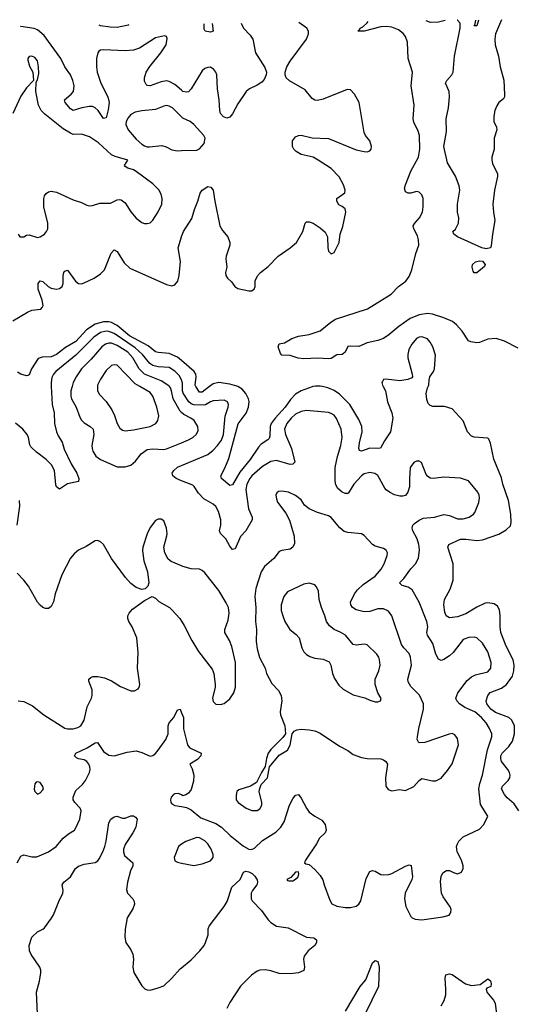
# Model space of a CAD drawing. Header units: inches. Extents: x 1771504 to 1971212, y 471788 to 643615.
# Tile 283 of 587: x 1818821 to 1822444, y 635501 to 642673. Entities that reach past the tile are written whole.
import ezdxf

# ---------------------------------------------------------------- set-up
doc = ezdxf.new("R2010")
doc.units = ezdxf.units.IN
doc.header["$MEASUREMENT"] = 0
for name, color, linetype in [('B8613', 7, 'Continuous'), ('B8614', 7, 'Continuous'), ('B8623', 7, 'Continuous'), ('B8624', 7, 'Continuous')]:
    doc.layers.add(name, color=color, linetype=linetype)

msp = doc.modelspace()

# ---------------------------------------------------------------- linework, layer by layer
at = {"layer": 'B8613', "color": 5}
for points, elevation in [([(1819051, 640000), (1819058, 639870), (1819071, 639810), (1819075, 639730), (1819088.6, 639670), (1819100.6, 639640.6), (1819130, 639595.5), (1819144.2, 639544.2), (1819196.4, 639436.4), (1819236.5, 639370), (1819250.5, 639329.5), (1819250, 639309.4), (1819170, 639291.6), (1819110, 639252.7), (1819090, 639268.7), (1819084.4, 639284.4), (1819073.3, 639390), (1819051.5, 639430), (1819013, 639470), (1818943.5, 639523.5), (1818902.4, 639562.4), (1818895.2, 639575.2), (1818884, 639630), (1818875.4, 639650), (1818843.6, 639690), (1818790, 639733.6)], 440), ([(1819202.8, 640000), (1819194.5, 639970), (1819192.9, 639930), (1819198, 639910), (1819231.1, 639850), (1819257.7, 639777.7), (1819270, 639755.8), (1819290, 639736.5), (1819335.3, 639710), (1819355.5, 639690), (1819361.8, 639650), (1819346.4, 639570), (1819348.2, 639550), (1819353.8, 639530), (1819374.4, 639494.4), (1819408.2, 639470), (1819530, 639415.2), (1819590, 639415.6), (1819630, 639428.8), (1819663.2, 639456.8), (1819706.2, 639510), (1819750, 639540.6), (1819790, 639545.7), (1819870, 639542.2), (1819890, 639545.5), (1820000, 639590.6)], 460), ([(1819388.3, 640000), (1819388.5, 639968.5), (1819402, 639942), (1819450.9, 639890.9), (1819492.6, 639830), (1819511.3, 639790), (1819530.2, 639730.2), (1819550, 639698.4), (1819570, 639683.7), (1819590, 639678.9), (1819650, 639685.8), (1819770, 639710.2), (1819811.8, 639730), (1819827.4, 639752.6), (1819833.9, 639786.1), (1819819.8, 639850), (1819789.8, 639930), (1819770, 639956.5), (1819696.1, 640000)], 480), ([(1820000, 639811.8), (1819990, 639821.6), (1819937.3, 639910), (1819926.2, 639970), (1819919, 639990), (1819911.1, 640000)], 460), ([(1820000, 639313.7), (1819959.6, 639330), (1819935.8, 639350), (1819931.3, 639370), (1819942.4, 639390), (1819970, 639412.4), (1820000, 639425.2)], 440), ([(1818803.5, 638990), (1818822.4, 639130), (1818819.6, 639170)], 460), ([(1820000, 638693.8), (1819924.8, 638724.8), (1819902, 638742), (1819878.4, 638790), (1819869.6, 638830), (1819892.1, 638912.1), (1819894.5, 638930), (1819889.4, 638970), (1819870, 639022), (1819850, 639035.3), (1819830, 639034), (1819810, 639024), (1819770, 638973.2), (1819750, 638928.7), (1819718.4, 638830), (1819716.1, 638803.9), (1819724.9, 638730), (1819750.4, 638650), (1819760.5, 638570), (1819753.2, 638546.8), (1819734, 638526), (1819710, 638521.2), (1819670, 638536), (1819630, 638566), (1819592, 638610), (1819490, 638747), (1819430, 638849), (1819410, 638869), (1819390, 638879), (1819370, 638877.2), (1819304.2, 638835.8), (1819250, 638808.2), (1819217.5, 638782.5), (1819190, 638749.6), (1819126.9, 638630), (1819079.6, 638490), (1819067.4, 638432.6), (1819050, 638397.2), (1819030, 638383.7), (1819010, 638384.5), (1818990, 638392), (1818970, 638407), (1818949.6, 638430), (1818885.9, 638545.9), (1818851.1, 638591.1), (1818801.7, 638641.7)], 460), ([(1818809.7, 637710.3), (1818850, 637705.3), (1818914.7, 637674.7), (1818997.1, 637610), (1819150, 637512.9), (1819170, 637506.7), (1819210, 637506.7), (1819244.2, 637515.8), (1819266, 637530), (1819290, 637570.7), (1819313.1, 637666.9), (1819344.2, 637730), (1819349.7, 637750), (1819349.7, 637790), (1819324.8, 637855.2), (1819323.7, 637870), (1819338.3, 637881.7), (1819352.7, 637887.3), (1819390, 637889.1), (1819439.5, 637879.5), (1819490, 637856.5), (1819555.3, 637815.3), (1819630, 637784.6), (1819656.2, 637783.8), (1819682.7, 637797.3), (1819691.1, 637808.9), (1819695.8, 637830), (1819679.1, 637950), (1819682.5, 638062.5), (1819673, 638170), (1819639.5, 638250), (1819616.2, 638290), (1819609.6, 638310), (1819609.6, 638330), (1819617, 638350), (1819642.3, 638377.7), (1819730, 638441), (1819786, 638470), (1819810, 638458), (1819834, 638434), (1819911, 638390), (1819930, 638374.8), (1819988, 638310), (1820000, 638290.4)], 460), ([(1818802, 636530), (1818830, 636580.5), (1818850, 636588.5), (1818910, 636573.6), (1818945.3, 636574.7), (1819030, 636611.6), (1819086.3, 636650), (1819138, 636710), (1819177.4, 636742.6), (1819220.4, 636770), (1819230, 636786), (1819257.7, 636850), (1819269.7, 636910), (1819261.1, 636930), (1819221.7, 636970), (1819211, 636990), (1819209.8, 637010.2), (1819230, 637057.6), (1819277.9, 637102.1), (1819299.8, 637130), (1819329.8, 637190), (1819333.2, 637210), (1819332.2, 637230), (1819325, 637250), (1819310, 637269.8), (1819290, 637280.7), (1819248.4, 637288.4), (1819235.6, 637295.6), (1819220.7, 637310), (1819229.2, 637330), (1819311.9, 637368.1), (1819370, 637406.3), (1819386.7, 637406.7), (1819430, 637341.3), (1819470, 637316.4), (1819510, 637310.6), (1819603.9, 637336.1), (1819670, 637346), (1819710, 637335.5), (1819770, 637308.2), (1819790, 637313), (1819810, 637328.2), (1819830, 637352.4), (1819885.4, 637430), (1819901.5, 637470), (1819903, 637530), (1819909.6, 637550), (1819943, 637590), (1819970, 637646), (1819990, 637651), (1820000, 637624.7)], 440), ([(1820000, 637026.5), (1819995.3, 637030), (1819975.4, 637035.4), (1819950, 637034.5), (1819941.6, 637030), (1819923.1, 637010), (1819918.7, 636990), (1819922.4, 636970), (1819930, 636961.6), (1819950, 636948.9), (1820000, 636940.6)], 440), ([(1818949.7, 635430.3), (1818942.5, 635590), (1818964.1, 635670), (1818974.8, 635730), (1818974, 635750), (1818968, 635770), (1818904.2, 635864.2), (1818891.8, 635890), (1818889.6, 635930), (1818909.5, 635990), (1818950, 636028), (1818990, 636048), (1819001.5, 636058.6), (1819052.9, 636127.1), (1819067.8, 636152.2), (1819106.2, 636250), (1819135.8, 636310), (1819136.9, 636330), (1819129.6, 636370), (1819141.6, 636390), (1819192, 636428), (1819227.1, 636490), (1819250, 636506.7), (1819290, 636520.7), (1819370, 636532.4), (1819390, 636546.3), (1819399.9, 636560.1), (1819426.5, 636610), (1819440.5, 636650), (1819450.5, 636690), (1819470, 636822.8), (1819483.5, 636850), (1819510, 636866.7), (1819528.7, 636870), (1819570, 636856.9), (1819590, 636856.9), (1819630, 636873.2), (1819650, 636873.2), (1819664.7, 636864.7), (1819675.6, 636850), (1819665.5, 636790), (1819645.2, 636750), (1819590, 636665.4), (1819576.8, 636630), (1819576.3, 636610), (1819585.3, 636585.3), (1819643.6, 636530), (1819643.9, 636510), (1819627.5, 636472.5), (1819604.9, 636390), (1819597.7, 636337.7), (1819606, 636310), (1819644.2, 636270), (1819654.4, 636250), (1819656.4, 636230), (1819644, 636196), (1819603.6, 636130), (1819588.9, 636048.9), (1819585.5, 635990), (1819594.6, 635950), (1819630, 635898), (1819645.4, 635865.4), (1819650.2, 635830), (1819643.9, 635770), (1819651.3, 635731.3), (1819710, 635636), (1819732.8, 635612.8), (1819750, 635604.9), (1819770, 635604.4), (1819830, 635619.5), (1819870, 635635.8), (1819929.7, 635690), (1819990, 635758.4), (1820000, 635766.6)], 420), ([(1820000, 636666.3), (1819976.3, 636650), (1819944.9, 636570), (1819950, 636544.7), (1819970, 636534.8), (1820000, 636528.7)], 440)]:
    msp.add_lwpolyline(points, dxfattribs=dict(at, elevation=elevation))
at = {"layer": 'B8613', "color": 5, "elevation": 460}
msp.add_lwpolyline([(1818950, 637122), (1818941, 637119), (1818930, 637106), (1818926.8, 637066.8), (1818932, 637050), (1818950, 637032), (1818970, 637042), (1818990, 637062), (1818993.2, 637070), (1818990, 637086), (1818970, 637115.3)], close=True, dxfattribs=at)
at = {"layer": 'B8614', "color": 5}
for points, elevation in [([(1820000, 642159), (1819950, 642201), (1819910, 642223.2), (1819890, 642226.2), (1819850, 642221.1), (1819770, 642191.6), (1819750, 642192.1), (1819741.2, 642201.2), (1819730, 642223.7), (1819728.7, 642248.7), (1819741.9, 642290), (1819768, 642332), (1819849.8, 642430), (1819887.1, 642490), (1819894.5, 642534.5), (1819889.5, 642549.5), (1819875.3, 642555.3), (1819810, 642540.8), (1819693.8, 642466.2), (1819650, 642450.4), (1819590, 642445.8), (1819430, 642453.8), (1819409.6, 642450.4), (1819397.9, 642442.1), (1819388.9, 642430), (1819381.3, 642390), (1819380.3, 642330), (1819385.5, 642290), (1819410.6, 642210.6), (1819462, 642110), (1819472, 642070), (1819465, 642015), (1819450, 641957.2), (1819430, 641952), (1819391.7, 642010), (1819370, 642029.8), (1819350, 642039.1), (1819330, 642040.6), (1819274, 642030), (1819210, 642010.8), (1819190, 642022.7), (1819151.8, 642070), (1819147.1, 642090), (1819194.8, 642130), (1819211.9, 642150), (1819216.7, 642190), (1819207.4, 642230), (1819190, 642269.8), (1819148.9, 642328.9), (1819121.7, 642390), (1818998.3, 642558.3), (1818950, 642599), (1818927.2, 642607.2), (1818830, 642623.2), (1818827.1, 642624.8)], 420), ([(1819616.3, 642635.6), (1819610, 642631.7), (1819530, 642616.2), (1819478.6, 642618.6), (1819410, 642628.2), (1819399.5, 642632.6)], 380), ([(1818811, 641110), (1818822, 641090), (1818850, 641090.8), (1818870, 641102), (1818890, 641105.5), (1818950, 641084.9), (1818970, 641090.7), (1819001.2, 641110), (1819017.2, 641130), (1819026, 641150), (1819026.6, 641190), (1818995.6, 641310), (1818997.6, 641370), (1819002, 641390), (1819013.3, 641406.7), (1819030, 641418), (1819050, 641423.1), (1819090, 641417.4), (1819210, 641359.6), (1819270, 641341.3), (1819310, 641320.4), (1819330, 641317.1), (1819350, 641318), (1819404.5, 641335.5), (1819482.7, 641337.3), (1819530, 641359.5), (1819550, 641363.1), (1819559.9, 641359.9), (1819590, 641339.1), (1819630, 641273.4), (1819670, 641227.7), (1819710, 641196.3), (1819730, 641187.3), (1819750, 641187.3), (1819770, 641194), (1819790, 641213.4), (1819830, 641273.4), (1819855.4, 641330), (1819858.9, 641370), (1819850, 641401.2), (1819833.7, 641433.7), (1819790, 641476.9), (1819670, 641567), (1819650, 641578), (1819608.7, 641590), (1819590, 641604), (1819585.2, 641610), (1819609, 641650), (1819516.5, 641676.5), (1819489.4, 641689.4), (1819395.7, 641775.7), (1819330, 641818.4), (1819270, 641838.9), (1819210, 641836.8), (1819190, 641846.6), (1819138.6, 641878.6), (1819004.2, 641984.2), (1818977.3, 642010), (1818956.9, 642050), (1818939.5, 642150), (1818942, 642218), (1818950, 642234), (1818960.2, 642279.8), (1818958.4, 642330), (1818950, 642372.7), (1818930, 642396.2), (1818910, 642406), (1818890, 642404), (1818880.7, 642390), (1818881.4, 642378.6), (1818893.2, 642333.2), (1818916, 642290), (1818922, 642230), (1818870, 642175.3), (1818830, 642115.3), (1818770, 641989.5)], 440), ([(1820000, 641965.9), (1819933, 642030), (1819910, 642042.6), (1819890, 642046.6), (1819870, 642042), (1819810, 642017.2), (1819710.2, 642009.8), (1819660.9, 641999.1), (1819630, 641982.4), (1819610, 641958.4), (1819595.6, 641930), (1819592.7, 641910), (1819610.3, 641870), (1819670, 641802.4), (1819710, 641764.9), (1819730, 641753), (1819750, 641745.5), (1819765.8, 641745.8), (1819856.7, 641756.7), (1819887.5, 641747.5), (1819930, 641725.7), (1819970, 641718.3), (1820000, 641719.2)], 440), ([(1818770, 640479.5), (1818876.8, 640543.2), (1818910, 640556.3), (1818974.9, 640565.1), (1818984.9, 640575.1), (1818990.8, 640590), (1818985, 640630), (1818955.4, 640710), (1818956.2, 640750), (1818969.7, 640770.3), (1818990, 640764.4), (1819028.6, 640728.6), (1819050, 640716.5), (1819089.7, 640710.3), (1819110, 640713.7), (1819130, 640728.4), (1819137.6, 640750), (1819138.5, 640810), (1819143.5, 640830), (1819150, 640842), (1819170, 640848), (1819227.2, 640767.2), (1819250, 640750.2), (1819270, 640749.3), (1819290, 640755.2), (1819362.4, 640790), (1819410, 640820.3), (1819438.7, 640850), (1819488.2, 640971.8), (1819510, 640996.3), (1819530, 640984), (1819580.7, 640900.7), (1819623, 640863), (1819890, 640743.1), (1819930, 640734.9), (1819950, 640741.3), (1819972.3, 640767.7), (1819982.4, 640810), (1819991.6, 640911.6), (1819975.6, 641010), (1819999.1, 641090), (1820000, 641092.4)], 420), ([(1820000, 640189), (1819970, 640214.8), (1819910, 640239.9), (1819830, 640247.3), (1819810, 640253.9), (1819756.9, 640296.8), (1819621.3, 640370), (1819530, 640444.8), (1819490, 640467.3), (1819470, 640472.2), (1819430, 640472.8), (1819370, 640454.9), (1819306.8, 640413.2), (1819230, 640329.6), (1819154, 640286), (1819090, 640232.7), (1819050, 640217), (1818984.8, 640215.2), (1818956.5, 640203.5), (1818908, 640130), (1818890, 640085.2), (1818879.5, 640080.5), (1818870, 640078.4), (1818829.2, 640090), (1818805.6, 640105.6)], 420), ([(1820000, 640050.3), (1819981.3, 640081.3), (1819950, 640113.4), (1819910, 640139.3), (1819830, 640144.2), (1819790, 640154.6), (1819768.7, 640168.7), (1819714.6, 640234.6), (1819661.8, 640281.8), (1819510, 640387), (1819470, 640401.4), (1819450, 640403.1), (1819410, 640393.7), (1819360.2, 640359.8), (1819230, 640229.9), (1819084.2, 640110), (1819067.3, 640090), (1819054.8, 640065.2), (1819049.4, 640030), (1819051, 640000)], 440), ([(1819911.1, 640000), (1819906.2, 640006.2), (1819850, 640042.9), (1819730, 640091.4), (1819690.4, 640130), (1819644.1, 640210), (1819608.3, 640250), (1819530, 640300.5), (1819490, 640315.8), (1819470, 640316.4), (1819446.9, 640310), (1819419, 640290), (1819340.3, 640199.7), (1819270.2, 640130), (1819231, 640070), (1819211, 640030), (1819202.8, 640000)], 460), ([(1819696.1, 640000), (1819660.8, 640020.8), (1819530, 640155.6), (1819510, 640159.6), (1819490, 640153.3), (1819450, 640116.9), (1819410, 640053.6), (1819388.2, 640010), (1819388.3, 640000)], 480)]:
    msp.add_lwpolyline(points, dxfattribs=dict(at, elevation=elevation))
at = {"layer": 'B8623', "color": 5}
for points, elevation in [([(1820000, 639425.2), (1820190, 639506.2), (1820230, 639536.5), (1820262.2, 639570), (1820289.9, 639610), (1820304.5, 639650), (1820316.5, 639783.5), (1820338.3, 639850), (1820340.5, 639870), (1820333.6, 639890), (1820310, 639901.1), (1820230, 639896.5), (1820210, 639889.8), (1820173.2, 639866.8), (1820155.8, 639864.3), (1820090, 639868), (1820070, 639875.3), (1820053.5, 639890), (1820012.1, 639952.1), (1820006.8, 639970), (1820006.5, 640000)], 440), ([(1820203.2, 640000), (1820150, 639960.4), (1820130, 639959.8), (1820104, 640000)], 420), ([(1820955.9, 640000), (1820950, 639998.7), (1820870, 639969.9), (1820830, 639944.1), (1820793.9, 639906.1), (1820754.7, 639850), (1820680.1, 639770), (1820652, 639730), (1820645.1, 639710), (1820642.2, 639637.8), (1820637.5, 639622.5), (1820628.4, 639611.6), (1820579.7, 639580.3), (1820560, 639560), (1820499.8, 639470), (1820422.8, 639377.2), (1820370, 639285.4), (1820350, 639279.8), (1820289.7, 639330), (1820286.6, 639350), (1820314.7, 639405.3), (1820343.1, 639476.9), (1820411, 639729), (1820470, 639806.1), (1820487.7, 639850), (1820492.2, 639892.2), (1820488.2, 639910), (1820467, 639950), (1820440.3, 639980.3), (1820408.2, 640000)], 420), ([(1821467.4, 640000), (1821483.5, 639970), (1821499.8, 639890), (1821531, 639810), (1821538.2, 639770), (1821522, 639670), (1821476.2, 639603.8), (1821447.7, 639552.2), (1821430, 639548.1), (1821370, 639550.6), (1821310, 639528.8), (1821295.1, 639535.1), (1821289.8, 639549.8), (1821294.6, 639590), (1821315.6, 639670), (1821311.9, 639710), (1821290, 639760.5), (1821224.2, 639870), (1821150, 639946), (1821110, 639972.2), (1821065.1, 639990), (1821026.1, 640000)], 420), ([(1822456.4, 636910), (1822420.7, 636960.7), (1822370, 637004.4), (1822350, 637029), (1822329.9, 637070), (1822336, 637090), (1822378.2, 637130), (1822388.9, 637150), (1822391.7, 637170), (1822386.6, 637190), (1822374.8, 637210), (1822330.4, 637270), (1822324.3, 637290), (1822325.4, 637310), (1822335.4, 637330), (1822381.7, 637378.3), (1822410, 637417.4), (1822424.1, 637470), (1822422.8, 637530), (1822405.2, 637570), (1822383.5, 637590), (1822286, 637626), (1822250.6, 637650), (1822222.3, 637690), (1822217.3, 637710), (1822229.2, 637750), (1822247.2, 637772.8), (1822330, 637804.1), (1822366.5, 637830), (1822408.4, 637890), (1822419.6, 637930), (1822420.5, 637970), (1822413.7, 638010), (1822363.2, 638110), (1822325.5, 638210), (1822319.6, 638250), (1822320.2, 638330), (1822313.7, 638373.7), (1822299.5, 638399.5), (1822276.6, 638416.6), (1822230, 638425), (1822210, 638422.1), (1822150, 638392.7), (1822070, 638343.7), (1822010, 638324.1), (1821950, 638316), (1821926.4, 638330), (1821917, 638357), (1821908.8, 638410), (1821914.9, 638450), (1821956, 638524), (1821977.4, 638590), (1821976.2, 638710), (1821939.7, 638830), (1821946, 638850), (1822031.4, 638888.6), (1822070, 638889.6), (1822150, 638879.5), (1822190, 638884.4), (1822310, 638924), (1822364.2, 638955.8), (1822394, 638986), (1822400.5, 639010), (1822397.4, 639070), (1822381.2, 639170), (1822339, 639290), (1822330, 639335.1), (1822272.3, 639472.3), (1822248.4, 639588.4), (1822237.1, 639617.1), (1822230, 639623.7), (1822131.1, 639631.1), (1822110, 639639.7), (1822082.6, 639670), (1822049.7, 639750), (1821970, 639837), (1821914, 639854), (1821830, 639855.6), (1821810, 639862), (1821796.3, 639876.3), (1821785.4, 639905.4), (1821779.7, 639950), (1821789.7, 639990), (1821795.1, 640000)], 420), ([(1820000, 636940.6), (1820034.9, 636934.9), (1820070, 636917.3), (1820139.9, 636859.9), (1820250, 636816.5), (1820290, 636790.3), (1820353.6, 636730), (1820450, 636652.7), (1820490, 636631), (1820510, 636628.5), (1820530, 636636.9), (1820590, 636693.2), (1820685.1, 636754.9), (1820722, 636790), (1820747, 636830), (1820786.5, 636950), (1820810, 636997.1), (1820830, 637023.8), (1820850, 637027.7), (1820870, 637002), (1820909.3, 636929.3), (1820930, 636901.3), (1820970, 636870.3), (1821022, 636842), (1821044.6, 636810), (1821051.8, 636770), (1821046.4, 636750), (1821003.7, 636710), (1820982.6, 636670), (1820902, 636550), (1820894, 636530), (1820903.6, 636523.6), (1820930, 636518), (1820970, 636482.8), (1821010, 636438.8), (1821027.4, 636407.4), (1821036.9, 636370), (1821078.5, 636258.5), (1821093, 636233), (1821130, 636215.3), (1821190, 636206), (1821230, 636204.9), (1821270, 636215.5), (1821290, 636230.6), (1821304.8, 636255.2), (1821343, 636417), (1821370, 636468), (1821390, 636475.8), (1821410, 636470.3), (1821450, 636447), (1821470, 636443.7), (1821510, 636447.2), (1821530, 636452.4), (1821630, 636506.8), (1821656, 636516), (1821670.6, 636510.6), (1821681.3, 636430), (1821675.8, 636410), (1821628.1, 636310), (1821623.2, 636270), (1821633.3, 636213.3), (1821670, 636139.1), (1821679.1, 636130), (1821700.5, 636120.5), (1821750, 636116.9), (1821903.3, 636136.7), (1821949.3, 636150.7), (1821961.2, 636170), (1821962.7, 636190), (1821955.1, 636210), (1821903.5, 636283.5), (1821893.6, 636310), (1821885.6, 636394.4), (1821889.1, 636430.9), (1821902, 636458), (1821930, 636476), (1821950, 636476), (1821979.8, 636459.8), (1822010, 636451), (1822037.2, 636462.8), (1822049, 636490), (1822049.2, 636510), (1822037, 636550), (1822006, 636610), (1822002.7, 636650), (1822009.4, 636670), (1822019.5, 636690), (1822050, 636720.5), (1822170, 636776.3), (1822199.5, 636810), (1822228.7, 636870), (1822176, 636956), (1822165, 637070), (1822171.7, 637110), (1822191.7, 637170), (1822226.6, 637353.4), (1822258, 637450), (1822258.5, 637470), (1822243.1, 637510), (1822217.3, 637550), (1822182.9, 637590), (1822135.3, 637630), (1822062.9, 637662.9), (1822023.5, 637690), (1822004.2, 637710), (1821997.4, 637730), (1822012.1, 637770), (1822080.5, 637859.5), (1822110, 637884.9), (1822139.8, 637900.3), (1822230, 637922.6), (1822252, 637950), (1822255.1, 637990), (1822230, 638067), (1822190, 638132), (1822150, 638169.6), (1822130, 638175.6), (1822091.9, 638171.9), (1822050, 638157.6), (1821977.5, 638062.5), (1821950, 638038.7), (1821910, 638011.3), (1821890, 638004.2), (1821870, 638013.6), (1821851.4, 638051.4), (1821829.9, 638129.9), (1821791, 638190), (1821784.8, 638210), (1821792.1, 638250), (1821786.4, 638290), (1821730.9, 638430), (1821679.8, 638519.8), (1821650, 638540.2), (1821606.6, 638550), (1821587.6, 638570), (1821618.6, 638601.4), (1821668.2, 638671.8), (1821702.8, 638710), (1821724.4, 638750), (1821732.8, 638810), (1821727.8, 638850), (1821716.1, 638890), (1821683.9, 638950), (1821678.3, 638970), (1821683.5, 638990), (1821696.9, 639003.1), (1821730, 639027.9), (1821759.3, 639040.7), (1821842, 639050), (1821910, 639068.9), (1821950, 639061.8), (1822010, 639037.8), (1822050, 639036.5), (1822094.5, 639050), (1822125.6, 639070), (1822136.1, 639083.9), (1822164.2, 639155.8), (1822169.8, 639190), (1822167.4, 639210), (1822157.7, 639230), (1822090, 639314.7), (1822030, 639333.7), (1821910, 639339.8), (1821831.3, 639331.3), (1821810, 639334), (1821790, 639346.6), (1821779.7, 639359.7), (1821747.3, 639447.3), (1821730, 639457), (1821710, 639456.2), (1821690, 639446.6), (1821665.3, 639410), (1821658.4, 639330), (1821659.5, 639270), (1821648.2, 639230), (1821630, 639207.3), (1821610, 639201.3), (1821590, 639202.3), (1821550, 639212.8), (1821514.7, 639230), (1821490, 639248.6), (1821481, 639261), (1821430, 639353.5), (1821407.9, 639367.9), (1821370, 639374), (1821330, 639363.9), (1821310, 639349.8), (1821253.8, 639290), (1821214.7, 639225.3), (1821210, 639221), (1821190, 639220.3), (1821169.7, 639230), (1821138.7, 639258.7), (1821123.8, 639283.8), (1821117.3, 639310), (1821118.4, 639410), (1821135.3, 639490), (1821159.9, 639570), (1821169.1, 639630), (1821162.7, 639690), (1821126.7, 639766.6), (1821110, 639792), (1821090, 639805), (1821070, 639810.8), (1820910, 639825.4), (1820870, 639819.2), (1820830, 639798.5), (1820796.8, 639770), (1820766.3, 639730), (1820750.1, 639690), (1820756.2, 639650), (1820799.8, 639550), (1820825.5, 639450), (1820810, 639434.5), (1820790, 639431.5), (1820690, 639460.9), (1820650, 639454), (1820590, 639417.2), (1820512.5, 639350), (1820497.2, 639330), (1820474.6, 639290), (1820467.5, 639250), (1820487.9, 639110), (1820514.4, 639050), (1820512.7, 639030), (1820466.9, 638950), (1820430, 638907.3), (1820390, 638819.3), (1820370, 638812.3), (1820350, 638838.4), (1820321.2, 638890), (1820282, 638930), (1820275.4, 638950), (1820286.2, 638990), (1820285.8, 639030), (1820269.8, 639090), (1820250, 639127.8), (1820230, 639144), (1820162, 639182), (1820123.7, 639223.7), (1820091.9, 639271.9), (1820081, 639281), (1820000, 639313.7)], 440), ([(1820000, 639590.6), (1820050, 639611.1), (1820081.3, 639630), (1820107.4, 639652.6), (1820120.6, 639679.4), (1820119.2, 639710), (1820091.9, 639751.9), (1820066.9, 639770), (1820016, 639796), (1820000, 639811.8)], 460), ([(1820000, 638290.4), (1820019.2, 638259.2), (1820074, 638150), (1820123.1, 638070), (1820222.9, 637942.9), (1820235.5, 637910), (1820244.9, 637830), (1820244.4, 637810), (1820224.9, 637730), (1820230, 637706), (1820250, 637686.8), (1820283.5, 637683.5), (1820310, 637690.7), (1820350, 637724.9), (1820380.7, 637770), (1820392, 637810), (1820392.8, 637990), (1820366.5, 638106.5), (1820349.7, 638149.7), (1820314.5, 638210), (1820315.6, 638230), (1820340.2, 638299.8), (1820346.6, 638350), (1820341.5, 638390), (1820325.3, 638425.3), (1820270, 638514), (1820170, 638644.5), (1820150, 638660.7), (1820130, 638669.6), (1820070, 638672.8), (1820010, 638689.7), (1820000, 638693.8)], 460), ([(1820000, 637624.7), (1820013.2, 637590), (1820013.3, 637506.7), (1820043.6, 637390), (1820054.3, 637374.3), (1820070, 637362.7), (1820142, 637330), (1820140.5, 637310), (1820115.4, 637284.6), (1820061, 637250), (1820076.4, 637216.4), (1820088.7, 637168.7), (1820086.9, 637126.9), (1820070, 637065.2), (1820050, 637039.3), (1820030, 637025.2), (1820010, 637019), (1820000, 637026.5)], 440), ([(1820000, 636528.7), (1820090, 636510.5), (1820150, 636524.4), (1820210, 636545.5), (1820229.3, 636570), (1820229.3, 636590.7), (1820214.3, 636630), (1820190, 636669.5), (1820170, 636692), (1820130, 636712.7), (1820110, 636716), (1820030, 636687), (1820000, 636666.3)], 440), ([(1820000, 635766.6), (1820070, 635823.7), (1820132.6, 635890), (1820164, 635930), (1820174, 635950), (1820192.4, 636007.6), (1820194, 636050), (1820200.9, 636070), (1820310, 636212.2), (1820330.9, 636250), (1820366.8, 636353.2), (1820426.6, 636410), (1820450, 636463.6), (1820468.5, 636471.5), (1820490, 636465.9), (1820512.7, 636452.7), (1820534, 636434), (1820550, 636407.3), (1820553.5, 636390), (1820548.4, 636370), (1820515.5, 636330), (1820507.6, 636310), (1820507.3, 636270), (1820513.3, 636253.3), (1820582.7, 636182.7), (1820630, 636116.5), (1820650, 636096), (1820690, 636070.3), (1820776.7, 636056.7), (1820910, 635990.2), (1820963.8, 635983.8), (1820982.7, 635970), (1820982.7, 635950), (1820968.9, 635930), (1820920.9, 635890), (1820891.7, 635850), (1820887.4, 635830), (1820895.6, 635770), (1820890, 635747.8), (1820850.2, 635729.8), (1820790, 635723.7), (1820710, 635725.7), (1820650, 635744.3), (1820610, 635751.4), (1820570, 635749.3), (1820550, 635741.4), (1820510, 635712.2), (1820430, 635632.3), (1820350, 635513.3), (1820329.3, 635469.3)], 420), ([(1821193, 635450), (1821300.3, 635630), (1821340.9, 635679.1), (1821390, 635802), (1821410, 635820.7), (1821430, 635811.3), (1821438.7, 635770), (1821433.2, 635630), (1821335.8, 635430)], 420), ([(1821890, 635490.4), (1821912.1, 635527.9), (1821923.8, 635570), (1821925, 635610), (1821918.5, 635690), (1821925.1, 635714.9), (1821950, 635722), (1821970, 635717), (1822067.3, 635650), (1822110, 635636.4), (1822174.5, 635645.5), (1822230, 635686), (1822250, 635672), (1822254, 635650), (1822251, 635630), (1822223, 635617), (1822218.8, 635610), (1822221.6, 635590), (1822271.3, 635531.3), (1822282.6, 635510), (1822296.1, 635410)], 420)]:
    msp.add_lwpolyline(points, dxfattribs=dict(at, elevation=elevation))
for points, elevation in [([(1820730, 639238.9), (1820704.6, 639235.4), (1820692.7, 639227.3), (1820686, 639210), (1820690, 639182), (1820699, 639159), (1820759.1, 639079.1), (1820786.8, 639026.8), (1820820.6, 638910), (1820821.8, 638858.2), (1820810, 638829.5), (1820790, 638816.2), (1820730, 638807.3), (1820710, 638798), (1820672, 638748), (1820602.7, 638690), (1820579.2, 638650), (1820540.2, 638530), (1820533.1, 638470), (1820541.1, 638390), (1820538.5, 638290), (1820546, 638230), (1820542.3, 638142.3), (1820550.3, 638090.3), (1820567.3, 638027.3), (1820607.3, 637950), (1820619.1, 637910), (1820656.4, 637836.4), (1820706.4, 637786.4), (1820725.5, 637750), (1820730.4, 637710), (1820718, 637630), (1820719.1, 637610), (1820750.7, 637530), (1820756, 637470), (1820737.1, 637442.9), (1820650, 637357.2), (1820630.7, 637330), (1820618, 637290), (1820607.9, 637232.1), (1820580.7, 637190), (1820544.7, 637115.3), (1820502, 637090), (1820416.3, 637063.7), (1820402.8, 637050), (1820396.3, 637023.7), (1820398, 636990), (1820413, 636970), (1820470, 636928.4), (1820512.5, 636912.5), (1820550, 636912.7), (1820570, 636924.9), (1820583, 636950), (1820584.7, 636970), (1820565.2, 637050), (1820568.7, 637071.3), (1820579, 637101), (1820625.2, 637150), (1820639, 637230), (1820710, 637316), (1820770, 637351), (1820791.2, 637388.8), (1820804, 637470), (1820819, 637490), (1820839.5, 637500.5), (1820870, 637504.4), (1820930, 637499.5), (1820970, 637492.2), (1821010, 637476.4), (1821150, 637382), (1821210, 637350.5), (1821250, 637320.7), (1821310, 637299.1), (1821350, 637290.6), (1821450, 637287.7), (1821470, 637280.7), (1821488.1, 637268.1), (1821499.1, 637250), (1821483.6, 637150), (1821487.2, 637090), (1821504.9, 637064.9), (1821530, 637056.5), (1821585.8, 637065.8), (1821630, 637059.1), (1821690, 637087.3), (1821730, 637131.3), (1821750, 637144.7), (1821827.5, 637127.5), (1821850, 637127.3), (1821890, 637147.3), (1821937.1, 637202.9), (1821970, 637251), (1822016.9, 637390), (1822010, 637437.2), (1821990, 637463.7), (1821970, 637472.7), (1821949.3, 637469.3), (1821770, 637406.6), (1821730, 637406), (1821725.2, 637410), (1821716.2, 637430), (1821718, 637450), (1821726.4, 637510), (1821762.3, 637650), (1821761.5, 637690), (1821733, 637753), (1821670, 637815.8), (1821649.1, 637849.1), (1821646.8, 637870), (1821673.1, 637970), (1821666.2, 638030), (1821656, 638056), (1821617.9, 638097.9), (1821602, 638122), (1821529.6, 638330), (1821505.4, 638365.4), (1821470, 638382.4), (1821430, 638381.1), (1821370, 638361.7), (1821330, 638358.5), (1821270, 638374), (1821244.2, 638390), (1821231.2, 638410), (1821230, 638430.6), (1821259.3, 638490), (1821279.6, 638520.5), (1821321.8, 638558.2), (1821410, 638620.2), (1821453.6, 638670), (1821474.8, 638710), (1821496.9, 638770), (1821499.6, 638790), (1821489.7, 638809.7), (1821470, 638820.5), (1821410, 638837.7), (1821390, 638849.7), (1821330, 638914.5), (1821310, 638927), (1821210, 638936.4), (1821184.7, 638944.7), (1821151.3, 638971.3), (1821090, 639047.1), (1821070, 639058.5), (1820990, 639083.1), (1820928.6, 639108.6), (1820895.8, 639135.8), (1820870, 639175.6), (1820830, 639207.8), (1820779, 639230)], 460), ([(1820930, 638567.6), (1820890, 638559.7), (1820770, 638505.6), (1820743.6, 638470), (1820724.7, 638410), (1820726, 638370), (1820736.5, 638330), (1820751.6, 638290), (1820788.5, 638230), (1820834.9, 638194.9), (1820856.4, 638170), (1820876.3, 638096.3), (1820890, 638068), (1820908.2, 638048.2), (1820933.7, 638033.7), (1820970, 638021.1), (1821030, 638014.6), (1821074.1, 637994.1), (1821086.7, 637970), (1821099.5, 637910), (1821114.5, 637874.5), (1821144.5, 637824.5), (1821175.4, 637795.4), (1821250, 637755.3), (1821333.3, 637733.3), (1821370, 637716.3), (1821410, 637704.9), (1821430, 637704), (1821448, 637710), (1821452.9, 637727.1), (1821429.5, 637769.5), (1821409.6, 637830.4), (1821409.7, 637870), (1821436, 637930), (1821445.1, 637970), (1821442, 638010), (1821435.6, 638030), (1821422.3, 638050), (1821350, 638118.5), (1821330, 638123.1), (1821270, 638115.8), (1821250, 638122.4), (1821193.6, 638190), (1821159.5, 638210), (1821109.8, 638229.8), (1821076.2, 638256.2), (1821054.8, 638290), (1821044, 638330), (1821019.1, 638390), (1821002, 638450), (1820995.6, 638510), (1820981.6, 638541.6), (1820970, 638556)], 480), ([(1820850, 636466), (1820830, 636464), (1820796.3, 636423.7), (1820767.3, 636410), (1820770, 636402), (1820779.6, 636399.6), (1820810, 636400.7), (1820830, 636411), (1820849, 636430), (1820854, 636450)], 440)]:
    msp.add_lwpolyline(points, close=True, dxfattribs=dict(at, elevation=elevation))
at = {"layer": 'B8624', "color": 5}
for points, elevation in [([(1820000, 641092.4), (1820014.8, 641130), (1820075, 641225), (1820093.8, 641290), (1820118.7, 641350), (1820134.3, 641410), (1820148.5, 641431.5), (1820190, 641458.4), (1820213.8, 641453.8), (1820230.4, 641430.4), (1820242, 641350), (1820278.5, 641170), (1820296.7, 641136.7), (1820336, 641090), (1820351.7, 641050), (1820350.2, 641029.8), (1820324.2, 640950), (1820322, 640930), (1820328.5, 640870), (1820320.3, 640830), (1820322, 640810), (1820333, 640790), (1820363.4, 640763.4), (1820387.2, 640730), (1820410, 640714.4), (1820490, 640696.5), (1820510, 640698.3), (1820527.6, 640710), (1820534.8, 640730), (1820535.8, 640770), (1820553.3, 640806.7), (1820574.5, 640830), (1820630, 640873.7), (1820702.4, 640950), (1820790, 641010.4), (1820836.3, 641050), (1820883.5, 641130), (1820900.9, 641190), (1820910, 641200.7), (1820930, 641200.5), (1820957.3, 641190), (1821010, 641157.1), (1821044.5, 641124.5), (1821062, 641090), (1821064.2, 641010), (1821070, 640986.8), (1821090, 640967.7), (1821110, 640976), (1821146.6, 641050), (1821153.6, 641110), (1821173.8, 641166.2), (1821196.5, 641270), (1821190, 641295.8), (1821170, 641312.4), (1821144.8, 641324.8), (1821131.2, 641350), (1821130, 641370.5), (1821188.7, 641411.3), (1821190.7, 641430), (1821179, 641470), (1821147.8, 641527.8), (1821088.2, 641588.2), (1820995.4, 641650), (1820956.9, 641670), (1820870.7, 641690.7), (1820833.1, 641713.1), (1820816.2, 641730), (1820806.3, 641750), (1820808, 641790), (1820830, 641818.4), (1820850, 641828.5), (1820870, 641831.7), (1820950, 641811.1), (1821070, 641807.5), (1821270, 641724), (1821330, 641712.4), (1821350, 641710.5), (1821370, 641717.3), (1821379.5, 641730), (1821382.9, 641750), (1821371.6, 641790), (1821338.7, 641830), (1821329.7, 641850), (1821292.6, 642070), (1821259.5, 642130), (1821230, 642161.2), (1821205.2, 642165.2), (1821030, 642093.8), (1820990, 642083.9), (1820970, 642085.4), (1820950, 642097.6), (1820900.7, 642160.7), (1820786.4, 642226.4), (1820760.7, 642250), (1820753.3, 642270), (1820753, 642290), (1820766.9, 642330), (1820789.9, 642370.1), (1820908.7, 642530), (1820923.9, 642570), (1820923.1, 642590), (1820912.8, 642610), (1820854, 642652.4)], 420), ([(1820432.5, 642646.7), (1820450.1, 642610.1), (1820499.5, 642559.5), (1820518.5, 642530), (1820538.8, 642430), (1820604.8, 642324.8), (1820617.4, 642290), (1820616.5, 642270), (1820602, 642238), (1820583.4, 642216.6), (1820550, 642195.1), (1820494.9, 642170), (1820470.2, 642149.8), (1820410, 642060.5), (1820370, 641986.3), (1820350, 641961.7), (1820330, 641954.8), (1820304.7, 641964.7), (1820283.1, 641990), (1820278, 642010), (1820274.3, 642090), (1820260.5, 642170), (1820255.4, 642270), (1820248.8, 642290), (1820234.8, 642310), (1820210, 642325.6), (1820190, 642324.5), (1820170, 642316.1), (1820150, 642299.8), (1820069.3, 642170), (1820050, 642147.7), (1820036.3, 642143.7), (1820010, 642150.6), (1820000, 642159)], 420), ([(1820222.8, 642643.8), (1820230.7, 642590), (1820210, 642580.6), (1820171.1, 642590), (1820164.7, 642604.7), (1820163.4, 642643)], 380), ([(1822450, 640279.8), (1822351.3, 640331.3), (1822290, 640351.1), (1822230, 640346.2), (1822170, 640322.3), (1822150, 640318.6), (1822105.3, 640325.3), (1822090, 640332.4), (1822043.3, 640403.3), (1822002.2, 640450), (1821973.1, 640473.1), (1821910, 640501.9), (1821826.4, 640526.4), (1821790, 640532), (1821730, 640522.6), (1821663.6, 640496.4), (1821581.1, 640438.9), (1821510, 640376), (1821470, 640349.5), (1821430, 640336.2), (1821350, 640318.8), (1821290, 640292), (1821230, 640295.3), (1821210, 640292.1), (1821190.2, 640249.8), (1821179.4, 640240.6), (1821170, 640234.7), (1821130, 640231.2), (1821090, 640205.3), (1821070, 640202.2), (1820992.6, 640207.4), (1820890, 640202.6), (1820848.2, 640208.2), (1820790, 640226.6), (1820728.7, 640230), (1820720.7, 640240.7), (1820704, 640290), (1820709.5, 640310.5), (1820750, 640319.3), (1820803.7, 640350), (1820850, 640367), (1820930, 640378.5), (1821010, 640405.8), (1821085.8, 640470), (1821119.4, 640490), (1821353.7, 640566.3), (1821525.6, 640674.4), (1821580.4, 640730), (1821631.9, 640768.1), (1821657.2, 640802.8), (1821675.6, 640850), (1821705.9, 640970), (1821727.1, 641030), (1821725.6, 641070), (1821717.1, 641097.1), (1821689.8, 641150), (1821686.6, 641170), (1821697.7, 641190), (1821732.7, 641230), (1821753.3, 641270), (1821759.1, 641310), (1821758.9, 641370), (1821750, 641396), (1821730, 641416.9), (1821710, 641421.3), (1821670, 641409.7), (1821649.7, 641409.7), (1821630, 641419.3), (1821624.2, 641444.2), (1821629.8, 641470), (1821670, 641569), (1821725, 641670), (1821734.9, 641730), (1821731.6, 641830), (1821721.5, 641861.5), (1821690, 641926.6), (1821686, 641950), (1821694, 642050), (1821671.6, 642190), (1821680.3, 642290), (1821650.8, 642390), (1821644.1, 642510), (1821629.8, 642550), (1821613, 642573), (1821579, 642599), (1821530, 642617.6), (1821490, 642622.8), (1821450, 642620.9), (1821328.6, 642588.6), (1821282.7, 642590), (1821297.4, 642602.6), (1821299.6, 642610), (1821318.8, 642621.2), (1821350, 642650.2), (1821358.6, 642659.3)], 380), ([(1821918.8, 642667), (1821870, 642654.7), (1821812.9, 642652.9), (1821781.9, 642665.1)], 360), ([(1822329.6, 642672.6), (1822284.5, 642570), (1822280.5, 642530), (1822283.9, 642490), (1822307.9, 642407.9), (1822320.4, 642330), (1822347.1, 642232.9), (1822352.3, 642127.7), (1822350.2, 642109.8), (1822342.7, 642097.3), (1822310.2, 642069.8), (1822295.9, 642044.1), (1822281.4, 642010), (1822272.6, 641970), (1822273.6, 641930), (1822292.2, 641890), (1822295.8, 641870), (1822277.1, 641810), (1822276.9, 641730), (1822259.2, 641670), (1822258.2, 641650), (1822264.8, 641624.8), (1822299, 641550), (1822300.3, 641530), (1822278.4, 641430), (1822265.5, 641330), (1822270.1, 641270), (1822281.9, 641210), (1822264.2, 641110), (1822255, 641025), (1822248.4, 641010), (1822216.9, 641003.1), (1822186.9, 641010), (1822009.8, 641090), (1821981.3, 641110), (1821975.1, 641130), (1821994.1, 641145.9), (1822016.4, 641190), (1822018.2, 641230), (1822009.8, 641270), (1822008.1, 641328.1), (1822026.8, 641430), (1822021.8, 641461.8), (1821993.9, 641533.9), (1821936.9, 641630), (1821908.9, 641750), (1821930, 641858), (1821925.5, 641950), (1821942.6, 642030), (1821951.7, 642110), (1821948.7, 642150), (1821922.4, 642210), (1821931.9, 642230), (1821968.4, 642270), (1821977.2, 642290), (1821985.9, 642405.9), (1822027.6, 642610), (1822027.8, 642647.8), (1822008, 642668), (1822006.9, 642668.2)], 360), ([(1822161.4, 642670.3), (1822150, 642628.7), (1822130, 642628), (1822138, 642642), (1822142.1, 642670)], 340), ([(1820000, 641719.2), (1820110, 641722.4), (1820130, 641731.8), (1820164, 641770), (1820172.6, 641810), (1820162.4, 641830), (1820089.6, 641910), (1820062, 641930), (1820010, 641956.3), (1820000, 641965.9)], 440), ([(1821795.1, 640000), (1821800.5, 640010), (1821801.6, 640050), (1821807.6, 640070), (1821834.8, 640110), (1821841, 640130), (1821849.8, 640230), (1821830, 640289.6), (1821810, 640324.7), (1821790, 640346.9), (1821750, 640363.1), (1821730, 640360.4), (1821710, 640350.9), (1821676.5, 640310), (1821655.2, 640270), (1821647, 640233), (1821647.6, 640210), (1821678.7, 640090), (1821680.5, 640070), (1821675.2, 640064.7), (1821648.3, 640051.7), (1821590, 640042.2), (1821485.9, 640054.1), (1821469.4, 640050.6), (1821461.8, 640038.2), (1821458.5, 640030), (1821462, 640010), (1821467.4, 640000)], 420), ([(1820104, 640000), (1820097.5, 640010), (1820105.9, 640070), (1820103.6, 640090), (1820091.7, 640110), (1820000, 640189)], 420), ([(1820006.5, 640000), (1820006.2, 640026.2), (1820000.2, 640050), (1820000, 640050.3)], 440), ([(1820408.2, 640000), (1820403.1, 640003.1), (1820350, 640018.9), (1820270, 640030.4), (1820230, 640019.9), (1820203.2, 640000)], 420), ([(1821026.1, 640000), (1821010, 640004.1), (1820975.8, 640004.2), (1820955.9, 640000)], 420)]:
    msp.add_lwpolyline(points, dxfattribs=dict(at, elevation=elevation))
at = {"layer": 'B8624', "color": 5, "elevation": 360}
msp.add_lwpolyline([(1822129.4, 640829.4), (1822122, 640842), (1822115.3, 640870), (1822118, 640890), (1822139, 640910), (1822170, 640916.5), (1822190, 640913.1), (1822210.2, 640890), (1822206.2, 640873.8), (1822150, 640829.6)], close=True, dxfattribs=at)

doc.saveas('drawing.dxf')
